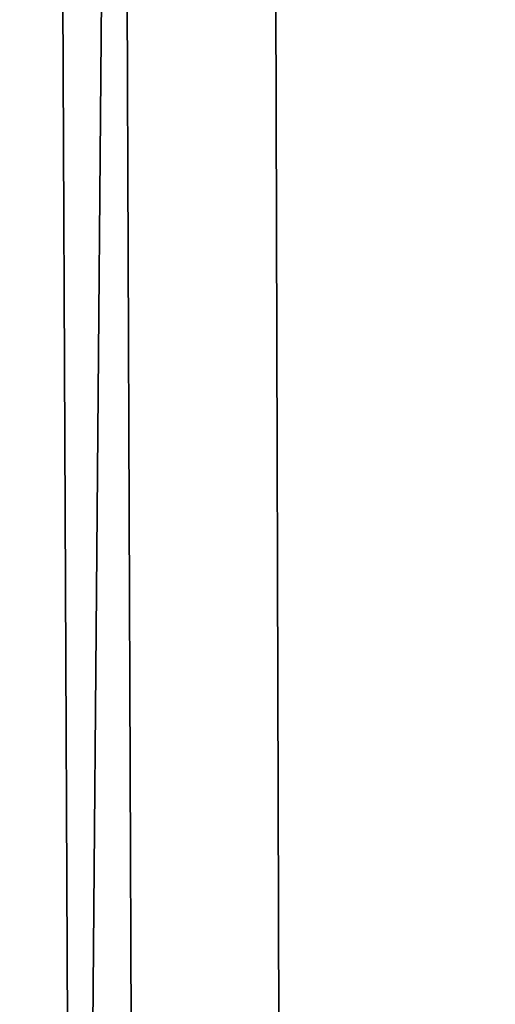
# Model space of a CAD drawing. Header units: metres. Extents: x -258 to 72, y -72 to 102.
# Tile 279 of 656: x -12.059 to -11.854, y 78.909 to 79.334. Entities that reach past the tile are written whole.
import ezdxf

# ---------------------------------------------------------------- set-up
doc = ezdxf.new("R2010")
doc.units = ezdxf.units.M
doc.layers.add('solid_FREESTAND_ASM_SW0005', color=7, linetype='CONTINUOUS')

msp = doc.modelspace()

# ---------------------------------------------------------------- linework, layer by layer
at = {"layer": 'solid_FREESTAND_ASM_SW0005'}
for points in [[(-11.839768, 100.5, 23.090229), (-12.546236, 19.27672, 24.078566), (-12.655509, 100.5, 24.247789)], [(-11.839768, 100.5, 23.090229), (-11.770615, 19.759874, 23.00201), (-12.546236, 19.27672, 24.078566)], [(-12.076273, 87.230507, 41.197395), (-12.546221, 19.276731, 40.521458), (-11.770597, 19.759884, 41.598011)], [(-12.042157, 86.563896, 41.243515), (-12.076273, 87.230507, 41.197395), (-11.770597, 19.759884, 41.598011)], [(-11.967987, 85.881363, 41.342525), (-12.042157, 86.563896, 41.243515), (-11.770597, 19.759884, 41.598011)], [(-11.848083, 85.173744, 41.499073), (-11.967987, 85.881363, 41.342525), (-11.770597, 19.759884, 41.598011)]]:
    msp.add_3dface(points, dxfattribs=at)

doc.saveas('drawing.dxf')
